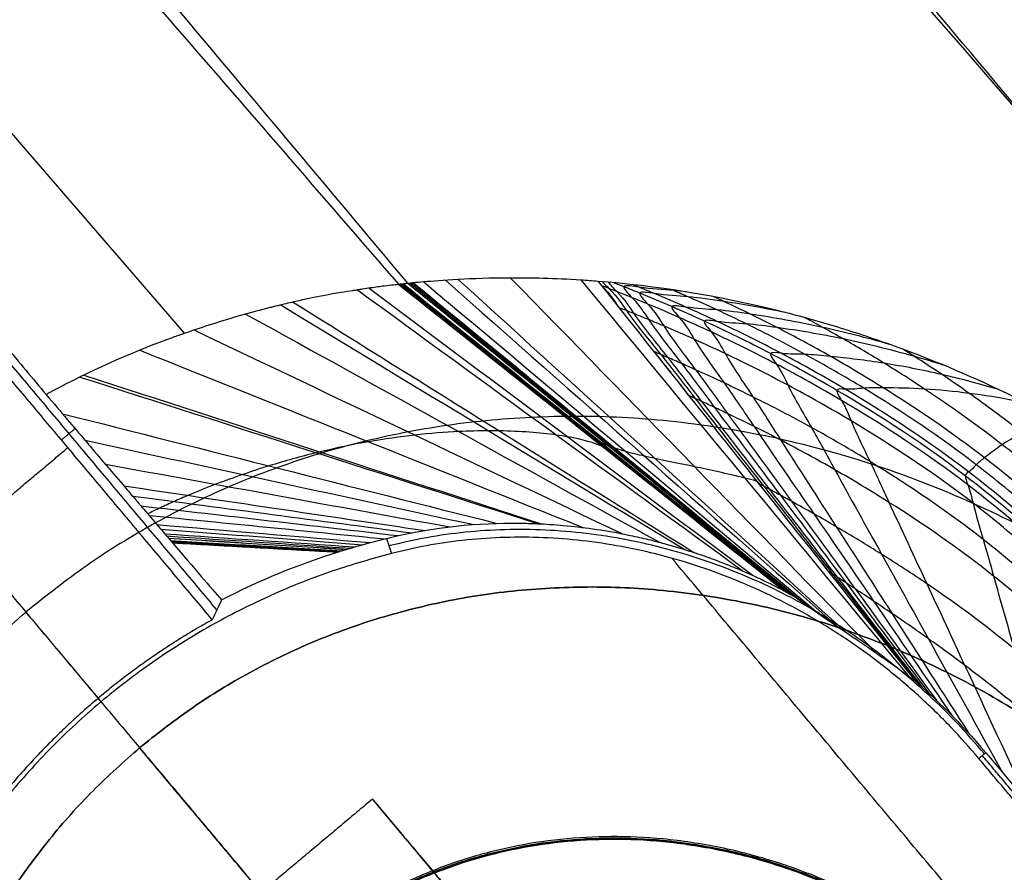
# Model space of a CAD drawing. Header units: millimetres. Extents: x -1267 to 1231, y -1283 to 1250.
# Tile 498 of 656: x 969.33 to 971.4, y -1060.17 to -1058.38. Entities that reach past the tile are written whole.
import ezdxf

# ---------------------------------------------------------------- set-up
doc = ezdxf.new("R2010")
doc.units = ezdxf.units.MM
doc.layers.add('Default', color=7, linetype='Continuous', true_color=0x000000)

msp = doc.modelspace()

# ---------------------------------------------------------------- linework, layer by layer
at = {"layer": 'Default'}
for points, degree in [([(1178.9433, -1069.9863, -788.9405), (912.6672, -752.6507, -788.9405), (646.3911, -435.3152, -788.9405)], 2), ([(1178.0393, -1069.0866, -789.3365), (912.5801, -752.7246, -789.3365), (647.1209, -436.3627, -789.3365)], 2), ([(1080.0541, -612.1967, -928.04), (792.0068, -853.8971, -928.04), (503.9594, -1095.5976, -928.04)], 2), ([(1079.2887, -612.8389, -927.6246), (792.0068, -853.8971, -927.6246), (504.7248, -1094.9553, -927.6246)], 2), ([(699.5146, -1247.8913, -882.3605), (947.7949, -1039.5593, -882.3605), (1196.0752, -831.2274, -882.3605)], 2), ([(700.297, -1247.0391, -881.973), (947.6985, -1039.4446, -881.973), (1195.1001, -831.8501, -881.973)], 2), ([(877.7654, -1281.7329, -810.2826), (1038.1081, -1147.1895, -810.2826), (1198.4507, -1012.646, -810.2826)], 2), ([(878.917, -1280.4723, -809.9337), (1037.9633, -1147.0166, -809.9337), (1197.0095, -1013.5609, -809.9337)], 2), ([(962.1155, -1037.6009, -762.0494), (971.9407, -1049.3102, -762.0494), (981.766, -1061.0195, -762.0494)], 2), ([(981.766, -1061.0195, -762.465), (971.9407, -1049.3102, -762.465), (962.1155, -1037.6009, -762.465)], 2), ([(981.766, -1061.0195, -762.2572), (971.9407, -1049.3102, -762.2572), (962.1155, -1037.6009, -762.2572)], 2), ([(971.5783, -1058.7371, -752.949), (963.1926, -1048.7433, -752.949), (954.8068, -1038.7496, -752.949)], 2), ([(970.15, -1058.9302, -753.114), (962.0208, -1049.2423, -753.114), (953.8917, -1039.5543, -753.114)], 2), ([(979.0868, -1062.1502, -758.9992), (969.6546, -1050.9093, -758.9992), (960.2223, -1039.6683, -758.9992)], 2), ([(960.1654, -1039.7161, -757.4386), (969.5976, -1050.9571, -757.4386), (979.0299, -1062.198, -757.4386)], 2), ([(978.9729, -1062.2458, -755.8781), (969.5407, -1051.0048, -755.8781), (960.1084, -1039.7639, -755.8781)], 2), ([(959.258, -1040.4775, -754.7192), (968.6902, -1051.7184, -754.7192), (978.1225, -1062.9594, -754.7192)], 2), ([(978.0635, -1063.0088, -758.9992), (968.6313, -1051.7679, -758.9992), (959.199, -1040.527, -758.9992)], 2), ([(959.1455, -1040.5719, -757.5318), (968.5777, -1051.8129, -757.5318), (978.01, -1063.0538, -757.5318)], 2), ([(959.0919, -1040.6169, -756.0644), (968.5242, -1051.8578, -756.0644), (977.9564, -1063.0987, -756.0644)], 2), ([(959.032, -1040.6671, -756.8893), (968.4643, -1051.9081, -756.8893), (977.8965, -1063.149, -756.8893)], 2), ([(977.9159, -1063.1327, -757.2872), (968.4836, -1051.8918, -757.2872), (959.0514, -1040.6509, -757.2872)], 2), ([(959.0126, -1040.6834, -756.4913), (968.4449, -1051.9243, -756.4913), (977.8771, -1063.1652, -756.4913)], 2), ([(958.8532, -1040.8172, -756.2778), (968.2855, -1052.0581, -756.2778), (977.7177, -1063.299, -756.2778)], 2), ([(963.1991, -1049.0713, -746.4666), (965.9922, -1052.2932, -748.6274), (968.7853, -1055.5152, -750.7882), (971.5783, -1058.7371, -752.949)], 3), ([(962.3464, -1049.9531, -746.5781), (966.2384, -1054.4427, -749.5891), (970.1304, -1058.9323, -752.6001)], 2), ([(969.6802, -1059.0351, -750.3581), (967.5882, -1056.615, -748.7606), (965.4963, -1054.195, -747.1632), (963.4043, -1051.775, -745.5657)], 3), ([(970.2763, -1066.3505, -749.8938), (967.6562, -1063.228, -747.9058), (965.0362, -1060.1055, -745.9177), (962.4161, -1056.9831, -743.9297)], 3), ([(969.8791, -1057.3315, -755.4529), (967.8886, -1059.0018, -755.4529), (965.898, -1060.6721, -755.4529)], 2), ([(965.9123, -1060.674, -756.0644), (967.9028, -1059.0037, -756.0644), (969.8934, -1057.3335, -756.0644)], 2), ([(977.7042, -1075.2027, -754.0334), (972.746, -1069.2938, -750.2712), (967.7878, -1063.3848, -746.509), (962.8296, -1057.4758, -742.7468)], 3), ([(965.8837, -1060.6702, -754.8415), (967.7677, -1059.0893, -754.8415), (969.6518, -1057.5084, -754.8415)], 2), ([(969.1332, -1058.8569, -749.4293), (969.1616, -1058.8909, -749.4498), (969.2183, -1058.9591, -749.4909), (969.3035, -1059.0614, -749.5525), (969.3603, -1059.1296, -749.5937), (969.3888, -1059.1637, -749.6142)], 3), ([(969.748, -1059.6164, -751.6058), (969.4401, -1059.2495, -751.6058), (969.1322, -1058.8825, -751.6058)], 2), ([(969.7383, -1059.6373, -754.2301), (969.4346, -1059.2754, -754.2301), (969.131, -1058.9135, -754.2301)], 2), ([(970.9407, -1059.5764, -751.5625), (970.5356, -1059.2544, -752.0813), (970.1304, -1058.9323, -752.6001)], 2), ([(970.1304, -1058.9323, -752.6001), (970.2997, -1059.0669, -752.3833), (970.469, -1059.2015, -752.1665), (970.6383, -1059.3361, -751.9497)], 3), ([(970.1328, -1058.9321, -752.6634), (970.4034, -1059.1476, -752.3051), (970.674, -1059.3631, -751.9467), (970.9446, -1059.5785, -751.5884)], 3), ([(970.1353, -1058.9318, -752.7273), (970.4063, -1059.1481, -752.3564), (970.6773, -1059.3643, -751.9856), (970.9483, -1059.5806, -751.6147)], 3), ([(970.1385, -1058.9314, -752.8127), (970.41, -1059.1487, -752.4253), (970.6815, -1059.3659, -752.0379), (970.9529, -1059.5832, -751.6505)], 3), ([(970.1401, -1058.9313, -752.856), (970.4118, -1059.149, -752.4603), (970.6835, -1059.3667, -752.0645), (970.9552, -1059.5844, -751.6688)], 3), ([(970.15, -1058.9302, -753.114), (970.5583, -1059.2607, -752.4484), (970.9666, -1059.5911, -751.7828)], 2), ([(970.15, -1058.9302, -753.114), (970.4222, -1059.1505, -752.6703), (970.6944, -1059.3708, -752.2266), (970.9666, -1059.5911, -751.7828)], 3), ([(970.1545, -1058.9298, -753.1991), (970.429, -1059.153, -752.7362), (970.7034, -1059.3762, -752.2734), (970.9779, -1059.5994, -751.8105)], 3), ([(970.1591, -1058.9293, -753.2573), (970.4348, -1059.1546, -752.7813), (970.7104, -1059.38, -752.3052), (970.986, -1059.6053, -751.8292)], 3), ([(970.1616, -1058.9291, -753.2835), (970.4377, -1059.1554, -752.8015), (970.7137, -1059.3817, -752.3195), (970.9898, -1059.608, -751.8375)], 3), ([(970.1833, -1058.9271, -753.4497), (970.4606, -1059.16, -752.9296), (970.7379, -1059.3929, -752.4094), (971.0152, -1059.6258, -751.8893)], 3), ([(970.2286, -1058.9236, -753.6707), (970.5034, -1059.1663, -753.0989), (970.7782, -1059.409, -752.5272), (971.053, -1059.6516, -751.9555)], 3), ([(970.2555, -1058.922, -753.7699), (970.5275, -1059.1693, -753.1747), (970.7995, -1059.4167, -752.5794), (971.0714, -1059.6641, -751.9841)], 3), ([(970.3657, -1058.9188, -754.0729), (970.6217, -1059.1814, -753.404), (970.8776, -1059.4439, -752.7351), (971.1336, -1059.7065, -752.0662)], 3), ([(970.5139, -1058.9233, -754.3557), (970.7431, -1059.2004, -753.6149), (970.9722, -1059.4775, -752.8742), (971.2014, -1059.7547, -752.1334)], 3), ([(970.5497, -1058.9258, -754.4119), (970.7719, -1059.2058, -753.6564), (970.994, -1059.4857, -752.9009), (971.2162, -1059.7657, -752.1454)], 3), ([(970.0438, -1058.9439, -751.7646), (970.3142, -1059.141, -751.5934), (970.5846, -1059.3382, -751.4222), (970.855, -1059.5353, -751.251)], 3), ([(970.0681, -1058.9402, -751.922), (970.3373, -1059.1416, -751.7177), (970.6064, -1059.343, -751.5134), (970.8756, -1059.5444, -751.3092)], 3), ([(969.9083, -1058.9694, -751.12), (970.1892, -1059.1449, -751.079), (970.4701, -1059.3203, -751.0381), (970.751, -1059.4958, -750.9971)], 3), ([(969.8084, -1058.9946, -750.7558), (970.0984, -1059.1545, -750.7823), (970.3885, -1059.3145, -750.8087), (970.6786, -1059.4744, -750.8352)], 3), ([(969.8821, -1058.9755, -751.0183), (970.1653, -1059.1469, -750.9967), (970.4486, -1059.3183, -750.9751), (970.7318, -1059.4897, -750.9536)], 3), ([(969.6999, -1059.0281, -750.415), (970.0002, -1059.1709, -750.4988), (970.3004, -1059.3138, -750.5826), (970.6007, -1059.4566, -750.6664)], 3), ([(969.5856, -1059.0706, -750.097), (969.8963, -1059.1949, -750.2279), (970.207, -1059.3191, -750.3588), (970.5178, -1059.4434, -750.4897)], 3), ([(968.9087, -1059.1, -754.2301), (969.2035, -1059.4512, -754.2301), (969.4982, -1059.8025, -754.2301)], 2), ([(969.4597, -1059.1271, -749.7805), (969.7809, -1059.2299, -749.9504), (970.1021, -1059.3326, -750.1203), (970.4233, -1059.4354, -750.2902)], 3), ([(969.4682, -1059.1229, -749.8009), (969.7887, -1059.2272, -749.9685), (970.1093, -1059.3315, -750.1362), (970.4298, -1059.4357, -750.3038)], 3), ([(970.4227, -1059.1509, -752.6695), (970.604, -1059.2976, -752.3739), (970.7853, -1059.4443, -752.0784), (970.9666, -1059.5911, -751.7828)], 3), ([(969.423, -1059.2041, -749.569), (969.7276, -1059.281, -749.7485), (970.0322, -1059.3579, -749.9279), (970.3369, -1059.4348, -750.1073)], 3), ([(969.4497, -1059.2354, -749.5335), (969.4355, -1059.2474, -751.8818), (969.4212, -1059.2593, -754.2301)], 2), ([(969.4704, -1059.2599, -749.5057), (969.743, -1059.319, -749.6719), (970.0156, -1059.3782, -749.8381), (970.2882, -1059.4373, -750.0043)], 3), ([(968.9901, -1059.6484, -754.2301), (969.2124, -1059.4619, -754.2301), (969.4346, -1059.2754, -754.2301)], 2), ([(969.5134, -1059.3102, -749.4467), (969.7549, -1059.3542, -749.597), (969.9963, -1059.3982, -749.7472), (970.2378, -1059.4421, -749.8974)], 3), ([(970.6015, -1059.3068, -751.9969), (970.7146, -1059.3967, -751.8521), (970.8276, -1059.4866, -751.7073), (970.9407, -1059.5764, -751.5625)], 3), ([(969.5523, -1059.3558, -749.3894), (969.7632, -1059.3871, -749.5215), (969.9742, -1059.4184, -749.6537), (970.1851, -1059.4497, -749.7858)], 3), ([(969.5705, -1059.3772, -749.3607), (969.7663, -1059.403, -749.4831), (969.962, -1059.4288, -749.6055), (970.1577, -1059.4546, -749.7279)], 3), ([(969.5881, -1059.3978, -749.3317), (969.7686, -1059.4187, -749.4439), (969.9491, -1059.4395, -749.5562), (970.1295, -1059.4604, -749.6685)], 3), ([(969.6052, -1059.4178, -749.302), (969.7703, -1059.4343, -749.4037), (969.9353, -1059.4507, -749.5055), (970.1004, -1059.4672, -749.6073)], 3), ([(969.6219, -1059.4373, -749.2713), (969.7712, -1059.4499, -749.3622), (969.9206, -1059.4625, -749.4531), (970.0699, -1059.4751, -749.544)], 3), ([(969.6301, -1059.4469, -749.2555), (969.7714, -1059.4578, -749.3408), (969.9127, -1059.4687, -749.4261), (970.054, -1059.4796, -749.5114)], 3), ([(969.6383, -1059.4564, -749.2393), (969.7714, -1059.4657, -749.3189), (969.9044, -1059.475, -749.3985), (970.0375, -1059.4843, -749.4781)], 3), ([(969.6424, -1059.4612, -749.2311), (969.7712, -1059.4697, -749.3078), (969.9001, -1059.4783, -749.3845), (970.029, -1059.4869, -749.4611)], 3), ([(969.6461, -1059.4656, -749.2234), (969.7711, -1059.4735, -749.2974), (969.896, -1059.4814, -749.3713), (970.021, -1059.4893, -749.4453)], 3), ([(969.6464, -1059.4659, -749.2227), (969.7711, -1059.4738, -749.2965), (969.8957, -1059.4816, -749.3702), (970.0203, -1059.4895, -749.444)], 3), ([(969.6505, -1059.4707, -749.2143), (969.7708, -1059.4779, -749.285), (969.891, -1059.485, -749.3558), (970.0113, -1059.4922, -749.4266)], 3), ([(970.1046, -1059.4662, -749.616), (970.1098, -1059.482, -752.8402), (970.115, -1059.4978, -756.0644)], 2), ([(969.6525, -1059.4731, -749.21), (969.7706, -1059.4799, -749.2793), (969.8886, -1059.4867, -749.3485), (970.0067, -1059.4936, -749.4178)], 3), ([(969.6536, -1059.4743, -749.2079), (969.7705, -1059.4809, -749.2763), (969.8874, -1059.4876, -749.3448), (970.0043, -1059.4943, -749.4133)], 3), ([(969.6546, -1059.4755, -749.2057), (969.8283, -1059.4852, -749.3073), (970.0019, -1059.495, -749.4088)], 2), ([(969.6546, -1059.4755, -749.2057), (969.7008, -1059.5296, -749.1258), (969.7352, -1059.5696, -749.0511), (969.7578, -1059.5957, -748.9814)], 3), ([(969.7578, -1059.5957, -748.9814), (969.8375, -1059.5542, -749.1156), (969.9189, -1059.5211, -749.2576), (970.0019, -1059.495, -749.4088)], 3), ([(972.373, -1061.496, -756.0644), (971.539, -1060.5021, -756.0644), (970.705, -1059.5081, -756.0644)], 2), ([(970.9407, -1059.5764, -751.5625), (970.9443, -1059.5784, -751.586), (970.9511, -1059.5821, -751.6337), (970.9597, -1059.587, -751.7071), (970.9645, -1059.5898, -751.7574), (970.9666, -1059.5911, -751.7828)], 3), ([(969.7578, -1059.5957, -748.9814), (969.7512, -1059.6094, -750.731), (969.7447, -1059.6233, -752.4806), (969.7383, -1059.6373, -754.2301)], 3), ([(969.3461, -1059.6213, -757.2872), (969.6408, -1059.9725, -756.8366), (969.9356, -1060.3237, -756.3861)], 2), ([(971.2162, -1059.7657, -752.1454), (971.2162, -1059.7657, -752.1454), (971.2162, -1059.7657, -752.1454), (971.2162, -1059.7657, -752.1454)], 3), ([(971.2162, -1059.7657, -752.1454), (971.2592, -1059.8034, -752.1737), (971.3104, -1059.8525, -752.1564), (971.3647, -1059.9168, -752.0936)], 3), ([(969.5044, -1059.8099, -756.0644), (969.5013, -1059.8062, -755.1472), (969.4982, -1059.8025, -754.2301)], 2), ([(970.1687, -1060.6016, -756.0313), (969.8771, -1060.254, -756.485), (969.5855, -1059.9065, -756.9387)], 2), ([(969.5855, -1059.9065, -757.3055), (969.5855, -1059.9065, -757.1221), (969.5855, -1059.9065, -756.9387)], 2), ([(969.8409, -1060.2109, -757.3055), (969.7132, -1060.0587, -757.3055), (969.5855, -1059.9065, -757.3055)], 2), ([(971.3503, -1059.9289, -756.0644), (971.3575, -1059.9229, -754.079), (971.3647, -1059.9168, -752.0936)], 2), ([(971.5317, -1060.1301, -754.0344), (971.4447, -1060.0264, -754.0344), (971.3577, -1059.9227, -754.0344)], 2), ([(971.3647, -1059.9168, -752.0936), (971.4167, -1059.9783, -752.0335), (971.4702, -1060.0417, -752.0058), (971.5323, -1060.1158, -752.0045)], 3), ([(971.5311, -1060.1445, -756.0644), (971.4407, -1060.0367, -756.0644), (971.3503, -1059.9289, -756.0644)], 2), ([(970.0751, -1060.0144, -757.3055), (969.8409, -1060.2109, -757.3055), (969.6067, -1060.4074, -757.3055)], 2), ([(970.7039, -1060.7638, -757.3055), (970.3895, -1060.3891, -757.3055), (970.0751, -1060.0144, -757.3055)], 2), ([(970.0751, -1060.0144, -757.3055), (970.3109, -1060.2954, -756.9387), (970.5467, -1060.5765, -756.5718)], 2)]:
    msp.add_open_spline(points, degree=degree, dxfattribs=at)
for points, knots in [([(1081.2612, -1198.6171, -761.8854), (1067.6111, -1182.3496, -778.9053), (1025.9085, -1132.6504, -825.7721), (929.9699, -1018.3152, -903.1801), (844.8464, -916.869, -928.04), (792.0068, -853.8971, -928.04)], [2.41548, 2.41548, 2.41548, 2.41548, 70.396144, 198.636056, 404.995527, 404.995527, 404.995527, 404.995527]), ([(1080.5002, -1197.7102, -762.3008), (1067.0323, -1181.6598, -779.0428), (1025.5347, -1132.2049, -825.6051), (929.8814, -1018.2098, -902.782), (844.8132, -916.8294, -927.6246), (792.0068, -853.8971, -927.6246)], [2.408267, 2.408267, 2.408267, 2.408267, 69.367076, 197.537893, 403.786179, 403.786179, 403.786179, 403.786179]), ([(970.1304, -1058.9323, -752.6001), (970.1254, -1058.9329, -752.4665), (970.1154, -1058.9339, -752.3246), (970.0917, -1058.9369, -752.0999), (970.0776, -1058.9388, -751.9847), (970.0569, -1058.9419, -751.8452), (970.0454, -1058.9436, -751.7743), (970.0394, -1058.9446, -751.7385), (970.0363, -1058.9451, -751.7205), (970.035, -1058.9453, -751.7128), (970.0341, -1058.9454, -751.7077), (970.0334, -1058.9455, -751.7037), (970.0201, -1058.9477, -751.6276), (970.0006, -1058.9505, -751.5234), (969.9573, -1058.9587, -751.3242), (969.9405, -1058.9621, -751.2507), (969.9109, -1058.9687, -751.1301), (969.8951, -1058.9723, -751.0673), (969.8744, -1058.9774, -750.9895), (969.8651, -1058.9797, -750.9552), (969.8588, -1058.9813, -750.9321), (969.8549, -1058.9822, -750.9182), (969.8102, -1058.9937, -750.7577), (969.7691, -1059.0058, -750.6249), (969.7124, -1059.0241, -750.4518), (969.6943, -1059.0302, -750.3985), (969.6686, -1059.0391, -750.325), (969.6562, -1059.0436, -750.2898), (969.6425, -1059.0486, -750.2515), (969.6368, -1059.0507, -750.2357), (969.633, -1059.0522, -750.2253), (969.6319, -1059.0526, -750.2223), (969.5451, -1059.0855, -749.9837), (969.463, -1059.1234, -749.7843), (969.3888, -1059.1637, -749.6142)], [0, 0, 0, 0, 0.319973, 0.319973, 0.47996, 0.559954, 0.59995, 0.619949, 0.629948, 0.634947, 0.634947, 0.639947, 0.639947, 0.95992, 0.95992, 1.119907, 1.119907, 1.1999, 1.239897, 1.259896, 1.259896, 1.279894, 1.279894, 1.599867, 1.599867, 1.759854, 1.759854, 1.839847, 1.879844, 1.899842, 1.899842, 1.919841, 1.919841, 2.559788, 2.559788, 2.559788, 2.559788]), ([(970.15, -1058.9302, -753.114), (970.1467, -1058.9306, -753.0285), (970.1418, -1058.9311, -752.8987), (970.1361, -1058.9317, -752.7487), (970.1328, -1058.9321, -752.6629), (970.1313, -1058.9322, -752.622), (970.1304, -1058.9323, -752.6001)], [-0.4206078, -0.4206078, -0.4206078, -0.4206078, -0.2103039, -0.105152, -0.052576, 0, 0, 0, 0]), ([(970.5497, -1058.9258, -754.4119), (970.5375, -1058.9249, -754.3934), (970.4684, -1058.92, -754.2848), (970.3594, -1058.9176, -754.0762), (970.2492, -1058.9217, -753.7728), (970.1889, -1058.9265, -753.5056), (970.1636, -1058.9288, -753.3121), (970.1541, -1058.9298, -753.1987), (970.1511, -1058.9301, -753.1437), (970.15, -1058.9302, -753.114)], [-1.133436, -1.133436, -1.133436, -1.133436, -1.077208, -0.807906, -0.538604, -0.269302, -0.134651, -0.067325, 0, 0, 0, 0]), ([(971.4254, -1059.1694, -755.181), (971.3428, -1059.129, -755.1404), (971.261, -1059.0943, -755.0942), (971.1405, -1059.0503, -755.0152), (971.1007, -1059.0369, -754.9873), (971.0417, -1059.0187, -754.9429), (971.0222, -1059.0129, -754.9277), (970.9834, -1059.002, -754.8963), (970.963, -1058.9965, -754.8793), (970.8008, -1058.955, -754.7389), (970.6665, -1058.9351, -754.5896), (970.5497, -1058.9258, -754.4119)], [0, 0, 0, 0, 0.252939, 0.252939, 0.379408, 0.379408, 0.442643, 0.442643, 0.505878, 0.505878, 1.011756, 1.011756, 1.011756, 1.011756]), ([(970.5588, -1058.9266, -754.4257), (970.5625, -1058.931, -754.4143), (970.5888, -1058.9557, -754.36), (970.6156, -1059.0001, -754.2259), (970.6833, -1059.0806, -754.0172), (970.7767, -1059.2023, -753.6855), (970.8986, -1059.3569, -753.2701), (971.0547, -1059.5566, -752.7306), (971.1631, -1059.6951, -752.3571), (971.2233, -1059.7719, -752.1496)], [0.3096392, 0.3096392, 0.3096392, 0.3096392, 0.3181211, 0.3493182, 0.4117124, 0.4741065, 0.5988948, 0.7236831, 0.8795277, 0.8795277, 0.8795277, 0.8795277]), ([(970.5715, -1058.9277, -754.4445), (970.5737, -1058.9325, -754.4287), (970.6036, -1058.9603, -754.3688), (970.631, -1059.0063, -754.2301), (970.6978, -1059.0868, -754.0213), (970.7899, -1059.2085, -753.6896), (970.9101, -1059.363, -753.2741), (971.064, -1059.5628, -752.7344), (971.1709, -1059.7013, -752.3606), (971.2304, -1059.7783, -752.153)], [0.3059573, 0.3059573, 0.3059573, 0.3059573, 0.3181211, 0.3493182, 0.4117124, 0.4741065, 0.5988948, 0.7236831, 0.8796869, 0.8796869, 0.8796869, 0.8796869]), ([(971.4725, -1059.459, -754.285), (971.4236, -1059.4163, -754.3163), (971.2917, -1059.3055, -754.3949), (971.0988, -1059.1795, -754.4583), (970.9122, -1059.0762, -754.4859), (970.7959, -1059.0194, -754.4884), (970.7045, -1058.9785, -754.4816), (970.6483, -1058.9549, -754.4737), (970.6078, -1058.9386, -754.4659), (970.5896, -1058.9314, -754.4619), (970.5824, -1058.9287, -754.4603)], [-0.0008389, -0.0008389, -0.0008389, -0.0008389, 0.1735459, 0.4609956, 0.6047204, 0.7484452, 0.8203077, 0.8921701, 0.9281013, 0.9517781, 0.9517781, 0.9517781, 0.9517781]), ([(971.4705, -1059.4429, -754.3364), (971.4244, -1059.4029, -754.3654), (971.2983, -1059.2974, -754.4395), (971.1145, -1059.1765, -754.5012), (970.9347, -1059.0757, -754.5304), (970.8224, -1059.0199, -754.5352), (970.7337, -1058.9795, -754.5309), (970.679, -1058.956, -754.5249), (970.642, -1058.9407, -754.519), (970.6266, -1058.9346, -754.5163), (970.622, -1058.9327, -754.5154)], [0.0037046, 0.0037046, 0.0037046, 0.0037046, 0.1735459, 0.4609956, 0.6047204, 0.7484452, 0.8203077, 0.8921701, 0.9281013, 0.9436068, 0.9436068, 0.9436068, 0.9436068]), ([(970.557, -1058.935, -754.3871), (970.557, -1058.9351, -754.387), (970.5753, -1058.9533, -754.3446), (970.5837, -1058.967, -754.3032), (970.5939, -1058.9815, -754.2617), (970.5939, -1058.9816, -754.2614)], [0.31805606, 0.31805606, 0.31805606, 0.31805606, 0.31812113, 0.34931821, 0.34952378, 0.34952378, 0.34952378, 0.34952378]), ([(971.4755, -1059.4766, -754.2309), (971.4274, -1059.4344, -754.2613), (971.2977, -1059.3251, -754.3375), (971.1079, -1059.2006, -754.3986), (970.9245, -1059.0984, -754.4247), (970.8102, -1059.0421, -754.4266), (970.7202, -1059.0015, -754.4195), (970.6649, -1058.9779, -754.4115), (970.6213, -1058.9601, -754.403), (970.5944, -1058.9495, -754.3967), (970.573, -1058.9412, -754.3912), (970.5624, -1058.9371, -754.3883), (970.5571, -1058.9351, -754.3868), (970.5571, -1058.9351, -754.3868)], [-0.001028, -0.001028, -0.001028, -0.001028, 0.173546, 0.460996, 0.60472, 0.748445, 0.820308, 0.89217, 0.928101, 0.964032, 0.981998, 0.999964, 1.000002, 1.000002, 1.000002, 1.000002]), ([(970.7354, -1058.9482, -754.6557), (970.7262, -1058.947, -754.6439), (970.6923, -1058.9433, -754.5988), (970.6532, -1058.942, -754.5344), (970.5908, -1058.9306, -754.4676), (970.6347, -1058.9717, -754.3806), (970.6621, -1059.0191, -754.2377), (970.727, -1059.0995, -754.0288), (970.8165, -1059.2212, -753.6972), (970.9333, -1059.3756, -753.2818), (971.0832, -1059.5758, -752.741), (971.1873, -1059.7147, -752.3662), (971.2454, -1059.792, -752.1574)], [0.2445014, 0.2445014, 0.2445014, 0.2445014, 0.255727, 0.2869241, 0.3025226, 0.3181211, 0.3493182, 0.4117124, 0.4741065, 0.5988948, 0.7236831, 0.8805666, 0.8805666, 0.8805666, 0.8805666]), ([(970.9435, -1058.9915, -754.8624), (970.8991, -1058.9822, -754.8163), (970.8293, -1058.97, -754.7379), (970.7362, -1058.9569, -754.6237), (970.6851, -1058.9553, -754.5389), (970.6244, -1058.944, -754.4743), (970.667, -1058.985, -754.3868), (970.6935, -1059.0323, -754.2444), (970.7565, -1059.1127, -754.0354), (970.8433, -1059.2341, -753.704), (970.9565, -1059.3884, -753.2888), (971.1025, -1059.5891, -752.7462), (971.2041, -1059.7286, -752.3694), (971.261, -1059.8066, -752.1586)], [0.1749314, 0.1749314, 0.1749314, 0.1749314, 0.2245299, 0.255727, 0.2869241, 0.3025226, 0.3181211, 0.3493182, 0.4117124, 0.4741065, 0.5988948, 0.7236831, 0.8821967, 0.8821967, 0.8821967, 0.8821967]), ([(971.4647, -1059.409, -754.4403), (971.4256, -1059.3756, -754.4639), (971.3128, -1059.2824, -754.5277), (971.1497, -1059.1732, -754.585), (970.9853, -1059.0782, -754.6168), (970.882, -1059.0248, -754.6257), (970.7999, -1058.9857, -754.6261), (970.749, -1058.9627, -754.6237), (970.7172, -1058.9489, -754.6208), (970.7057, -1058.944, -754.6196), (970.7042, -1058.9434, -754.6194)], [0.0175854, 0.0175854, 0.0175854, 0.0175854, 0.1735459, 0.4609956, 0.6047204, 0.7484452, 0.8203077, 0.8921701, 0.9281013, 0.9333458, 0.9333458, 0.9333458, 0.9333458]), ([(971.4592, -1059.3753, -754.544), (971.4274, -1059.3486, -754.5624), (971.3286, -1059.2679, -754.6164), (971.1865, -1059.171, -754.6684), (971.0385, -1059.0827, -754.7018), (970.9449, -1059.0322, -754.7139), (970.8702, -1058.9947, -754.7183), (970.8256, -1058.9734, -754.7188), (970.7997, -1058.9615, -754.7183), (970.7924, -1058.9581, -754.718)], [0.0344165, 0.0344165, 0.0344165, 0.0344165, 0.1735459, 0.4609956, 0.6047204, 0.7484452, 0.8203077, 0.8921701, 0.9205399, 0.9205399, 0.9205399, 0.9205399]), ([(971.4815, -1059.5114, -754.1228), (971.4349, -1059.4705, -754.1513), (971.3095, -1059.3643, -754.2227), (971.1263, -1059.243, -754.2792), (970.9491, -1059.1429, -754.3023), (970.8386, -1059.0875, -754.303), (970.7517, -1059.0474, -754.2953), (970.6981, -1059.024, -754.287), (970.656, -1059.0063, -754.2784), (970.6298, -1058.9956, -754.2721), (970.6092, -1058.9874, -754.2667), (970.5988, -1058.9833, -754.2637), (970.5937, -1058.9813, -754.2623), (970.5937, -1058.9813, -754.2623)], [-0.001136, -0.001136, -0.001136, -0.001136, 0.173546, 0.460996, 0.60472, 0.748445, 0.820308, 0.89217, 0.928101, 0.964032, 0.981998, 0.999964, 1.000006, 1.000006, 1.000006, 1.000006]), ([(971.1622, -1059.0584, -755.0294), (971.1142, -1059.0445, -754.9856), (971.0125, -1059.0186, -754.8867), (970.894, -1058.9979, -754.7489), (970.7975, -1058.9845, -754.6266), (970.7497, -1058.9834, -754.5451), (970.6926, -1058.9725, -754.4843), (970.7326, -1059.0132, -754.3961), (970.7573, -1059.0604, -754.2546), (970.8163, -1059.1403, -754.0457), (970.8975, -1059.2612, -753.7152), (971.0035, -1059.4147, -753.3009), (971.142, -1059.6172, -752.7519), (971.239, -1059.7588, -752.3685), (971.2941, -1059.8393, -752.1506)], [0.1084448, 0.1084448, 0.1084448, 0.1084448, 0.1621357, 0.2245299, 0.255727, 0.2869241, 0.3025226, 0.3181211, 0.3493182, 0.4117124, 0.4741065, 0.5988948, 0.7236831, 0.8878565, 0.8878565, 0.8878565, 0.8878565]), ([(971.2755, -1059.1018, -755.1004), (971.2551, -1059.0954, -755.0814), (971.1832, -1059.0741, -755.0126), (971.0633, -1059.0446, -754.8872), (970.9483, -1059.0257, -754.7445), (970.8592, -1059.014, -754.6262), (970.8151, -1059.0135, -754.5474), (970.7619, -1059.0033, -754.4899), (970.7991, -1059.0435, -754.4013), (970.8221, -1059.0904, -754.2607), (970.8769, -1059.1697, -754.0523), (970.9523, -1059.2897, -753.7232), (971.0508, -1059.442, -753.3103), (971.1823, -1059.6473, -752.7515), (971.2752, -1059.7922, -752.3575), (971.3293, -1059.8764, -752.1285)], [0.0753779, 0.0753779, 0.0753779, 0.0753779, 0.0997416, 0.1621357, 0.2245299, 0.255727, 0.2869241, 0.3025226, 0.3181211, 0.3493182, 0.4117124, 0.4741065, 0.5988948, 0.7236831, 0.8968671, 0.8968671, 0.8968671, 0.8968671]), ([(971.4482, -1059.3081, -754.7512), (971.4322, -1059.295, -754.7598), (971.3637, -1059.2403, -754.7947), (971.2646, -1059.1699, -754.834), (971.1518, -1059.0976, -754.867), (971.0799, -1059.055, -754.8827), (971.024, -1059.0236, -754.892), (970.9969, -1059.009, -754.8955), (970.9844, -1059.0023, -754.897)], [0.0846187, 0.0846187, 0.0846187, 0.0846187, 0.1735459, 0.4609956, 0.6047204, 0.7484452, 0.8203077, 0.8820504, 0.8820504, 0.8820504, 0.8820504]), ([(970.6662, -1059.0727, -754.0156), (970.6665, -1059.073, -754.0148), (970.6923, -1059.1046, -753.9308), (970.7169, -1059.1362, -753.8447), (970.7416, -1059.1676, -753.7595), (970.7422, -1059.1684, -753.7572)], [0.41109519, 0.41109519, 0.41109519, 0.41109519, 0.41171236, 0.47410652, 0.47583165, 0.47583165, 0.47583165, 0.47583165]), ([(971.4933, -1059.5811, -753.9066), (971.4499, -1059.5426, -753.9314), (971.3331, -1059.4427, -753.9931), (971.1629, -1059.3277, -754.0403), (970.9983, -1059.2319, -754.0575), (970.8955, -1059.1783, -754.0557), (970.8145, -1059.1391, -754.0468), (970.7646, -1059.1161, -754.0381), (970.7252, -1059.0986, -754.0293), (970.7007, -1059.0879, -754.023), (970.6815, -1059.0798, -754.0176), (970.6717, -1059.0755, -754.0146), (970.667, -1059.0736, -754.0132), (970.667, -1059.0736, -754.0132)], [-0.001432, -0.001432, -0.001432, -0.001432, 0.173546, 0.460996, 0.60472, 0.748445, 0.820308, 0.89217, 0.928101, 0.964032, 0.981998, 0.999964, 1.000002, 1.000002, 1.000002, 1.000002]), ([(971.3923, -1059.1535, -755.1644), (971.3512, -1059.141, -755.119), (971.2689, -1059.1197, -755.0219), (971.1499, -1059.0964, -754.8675), (971.0564, -1059.0852, -754.7284), (970.9833, -1059.0782, -754.6155), (970.947, -1059.0799, -754.5404), (970.9028, -1059.0719, -754.4874), (970.934, -1059.1107, -754.3989), (970.9535, -1059.1567, -754.2606), (970.9996, -1059.2339, -754.0544), (971.0631, -1059.3511, -753.7293), (971.1461, -1059.4997, -753.3213), (971.2632, -1059.7117, -752.7373), (971.3479, -1059.8646, -752.3162), (971.3999, -1059.9584, -752.0581)], [0.0417986, 0.0417986, 0.0417986, 0.0417986, 0.0997416, 0.1621357, 0.2245299, 0.255727, 0.2869241, 0.3025226, 0.3181211, 0.3493182, 0.4117124, 0.4741065, 0.5988948, 0.7236831, 0.92124, 0.92124, 0.92124, 0.92124]), ([(971.4361, -1059.2402, -754.9588), (971.4013, -1059.213, -754.9753), (971.3472, -1059.1731, -754.9981), (971.273, -1059.1216, -755.0248), (971.2267, -1059.0912, -755.0392), (971.1996, -1059.074, -755.0468), (971.1918, -1059.0691, -755.0489)], [0.1876451, 0.1876451, 0.1876451, 0.1876451, 0.4609956, 0.6047204, 0.7484452, 0.8051543, 0.8051543, 0.8051543, 0.8051543]), ([(971.4264, -1059.1771, -755.1563), (971.393, -1059.1704, -755.1062), (971.3277, -1059.1602, -755.0023), (971.2348, -1059.151, -754.8421), (971.1631, -1059.1496, -754.703), (971.1068, -1059.1495, -754.5917), (971.0788, -1059.1544, -754.5182), (971.0444, -1059.1499, -754.467), (971.0693, -1059.1865, -754.3799), (971.0853, -1059.2314, -754.2442), (971.1225, -1059.3055, -754.0417), (971.174, -1059.4186, -753.7226), (971.2411, -1059.5618, -753.322), (971.3392, -1059.7733, -752.7285), (971.4111, -1059.928, -752.2948), (971.4565, -1060.0256, -752.0212)], [0.0398594, 0.0398594, 0.0398594, 0.0398594, 0.0997416, 0.1621357, 0.2245299, 0.255727, 0.2869241, 0.3025226, 0.3181211, 0.3493182, 0.4117124, 0.4741065, 0.5988948, 0.7236831, 0.9369613, 0.9369613, 0.9369613, 0.9369613]), ([(969.3888, -1059.1637, -749.6142), (969.4209, -1059.2015, -749.5719), (969.4616, -1059.2494, -749.5179), (969.491, -1059.2839, -749.4778), (969.5081, -1059.3039, -749.4542), (969.5146, -1059.3116, -749.4451), (969.5349, -1059.3354, -749.4159), (969.5541, -1059.358, -749.3871), (969.5746, -1059.382, -749.3543), (969.5843, -1059.3934, -749.3381), (969.5884, -1059.3982, -749.3312), (969.5911, -1059.4013, -749.3266), (969.5931, -1059.4036, -749.3232), (969.6153, -1059.4296, -749.2849), (969.6356, -1059.4533, -749.2461), (969.6546, -1059.4755, -749.2057)], [0, 0, 0, 0, 0.0593172, 0.0889758, 0.0889758, 0.1186343, 0.1186343, 0.1779515, 0.2076101, 0.2224394, 0.229854, 0.229854, 0.2372687, 0.2372687, 0.4745373, 0.4745373, 0.4745373, 0.4745373]), ([(971.5043, -1059.6501, -753.6909), (971.4643, -1059.6143, -753.7118), (971.3565, -1059.5209, -753.7636), (971.1996, -1059.4124, -753.8015), (971.0475, -1059.3209, -753.8127), (970.9524, -1059.2691, -753.8085), (970.8774, -1059.2309, -753.7983), (970.831, -1059.2082, -753.7892), (970.7945, -1059.1909, -753.7802), (970.7716, -1059.1802, -753.7738), (970.7538, -1059.1721, -753.7685), (970.7446, -1059.1678, -753.7654), (970.7402, -1059.1659, -753.7641), (970.7402, -1059.1659, -753.764)], [-0.000509, -0.000509, -0.000509, -0.000509, 0.173546, 0.460996, 0.60472, 0.748445, 0.820308, 0.89217, 0.928101, 0.964032, 0.981998, 0.999964, 1.000002, 1.000002, 1.000002, 1.000002]), ([(970.5603, -1059.2741, -752.0496), (970.5422, -1059.2654, -751.898), (970.5103, -1059.2565, -751.7132), (970.4361, -1059.2447, -751.3815), (970.3792, -1059.2404, -751.1755), (970.3068, -1059.2399, -750.945), (970.2492, -1059.2414, -750.7724), (970.1656, -1059.2481, -750.5436), (970.0679, -1059.2619, -750.2989), (969.997, -1059.2765, -750.1338), (969.9271, -1059.2935, -749.9758), (969.8735, -1059.3082, -749.8583), (969.8025, -1059.3315, -749.708), (969.7459, -1059.352, -749.5913), (969.6976, -1059.3715, -749.4938), (969.6581, -1059.3886, -749.4155), (969.6297, -1059.4016, -749.3597), (969.6111, -1059.4104, -749.3234), (969.6025, -1059.4146, -749.3068)], [0, 0, 0, 0, 0.1324023, 0.1647895, 0.3059218, 0.329579, 0.3926816, 0.4794414, 0.5662012, 0.6529609, 0.6591581, 0.7397207, 0.7831006, 0.8264805, 0.8698603, 0.8915503, 0.9132402, 0.9314372, 0.9314372, 0.9314372, 0.9314372]), ([(970.5744, -1059.2737, -752.422), (970.568, -1059.2703, -752.3658), (970.5604, -1059.2664, -752.2991), (970.5507, -1059.2616, -752.2136), (970.5458, -1059.2592, -752.1709), (970.5404, -1059.2567, -752.1234), (970.5372, -1059.2551, -752.0959), (970.5356, -1059.2544, -752.0813)], [0, 0, 0, 0, 0.5, 0.5839771, 0.75, 0.875, 1, 1, 1, 1]), ([(971.4374, -1059.2466, -754.9394), (971.4242, -1059.2539, -754.8849), (971.3977, -1059.2697, -754.7703), (971.368, -1059.2921, -754.6256), (971.3443, -1059.3108, -754.5067), (971.3329, -1059.3252, -754.4301), (971.3185, -1059.3318, -754.3745), (971.331, -1059.3619, -754.294), (971.3403, -1059.4037, -754.1647), (971.3601, -1059.4691, -753.974), (971.3882, -1059.5706, -753.6722), (971.4246, -1059.6986, -753.2939), (971.4776, -1059.8865, -752.7371), (971.5162, -1060.0235, -752.3314), (971.5405, -1060.1094, -752.077)], [0.1055595, 0.1055595, 0.1055595, 0.1055595, 0.1621357, 0.2245299, 0.255727, 0.2869241, 0.3025226, 0.3181211, 0.3493182, 0.4117124, 0.4741065, 0.5988948, 0.7236831, 0.9336477, 0.9336477, 0.9336477, 0.9336477]), ([(970.883, -1059.3457, -753.2787), (970.8745, -1059.3436, -753.267), (970.8265, -1059.3316, -753.1983), (970.749, -1059.3147, -753.0644), (970.6847, -1059.3017, -752.9117), (970.6388, -1059.2917, -752.7737), (970.6098, -1059.2847, -752.667), (970.5911, -1059.2788, -752.5744), (970.5817, -1059.2753, -752.5183), (970.5759, -1059.273, -752.4807), (970.5718, -1059.271, -752.4497), (970.5696, -1059.2698, -752.43)], [0.0000012, 0.0000012, 0.0000012, 0.0000012, 0.0496084, 0.2872063, 0.5248042, 0.5997449, 0.7624021, 0.8812011, 0.8996173, 0.9406005, 1, 1, 1, 1]), ([(970.881, -1059.3433, -753.2852), (970.883, -1059.3457, -753.2787), (970.9339, -1059.4098, -753.1062), (970.9891, -1059.4795, -752.9179), (971.0425, -1059.5468, -752.7361), (971.0472, -1059.5526, -752.7203)], [0.5940604, 0.5940604, 0.5940604, 0.5940604, 0.5988948, 0.7236831, 0.7355471, 0.7355471, 0.7355471, 0.7355471]), ([(971.5266, -1059.7882, -753.2592), (971.4934, -1059.7577, -753.2722), (971.4032, -1059.6773, -753.3045), (971.2729, -1059.5817, -753.3238), (971.1459, -1059.4988, -753.3232), (971.0663, -1059.4508, -753.314), (971.0031, -1059.4144, -753.3014), (970.9639, -1059.3924, -753.2913), (970.933, -1059.3755, -753.282), (970.9134, -1059.3648, -753.2755), (970.8984, -1059.3569, -753.2703), (970.8903, -1059.3523, -753.2671), (970.8867, -1059.3505, -753.2658), (970.8867, -1059.3505, -753.2658)], [0.0013735, 0.0013735, 0.0013735, 0.0013735, 0.1735459, 0.4609956, 0.6047204, 0.7484452, 0.8203077, 0.8921701, 0.9281013, 0.9640325, 0.9819981, 0.9999637, 1.0000012, 1.0000012, 1.0000012, 1.0000012]), ([(970.1046, -1059.4662, -749.616), (970.2087, -1059.4407, -749.8348), (970.2979, -1059.4335, -750.0249), (970.3862, -1059.4343, -750.2117), (970.3875, -1059.4344, -750.2145), (970.3915, -1059.4344, -750.223), (970.3977, -1059.4345, -750.236), (970.4124, -1059.4349, -750.267), (970.4256, -1059.4355, -750.2949), (970.4528, -1059.437, -750.3524), (970.472, -1059.4384, -750.3929), (970.5323, -1059.4446, -750.5204), (970.576, -1059.4511, -750.6133), (970.6279, -1059.4622, -750.7248), (970.6352, -1059.4638, -750.7405), (970.6476, -1059.4667, -750.7675), (970.6537, -1059.4681, -750.7807), (970.6713, -1059.4725, -750.8192), (970.6824, -1059.4754, -750.8435), (970.7137, -1059.484, -750.9126), (970.7319, -1059.4896, -750.9536), (970.7799, -1059.5053, -751.063), (970.8029, -1059.5142, -751.1177), (970.8189, -1059.5205, -751.1574), (970.8205, -1059.5211, -751.1613), (970.8225, -1059.5219, -751.1663), (970.8255, -1059.5231, -751.1739), (970.8324, -1059.5259, -751.1913), (970.8456, -1059.5313, -751.2255), (970.8561, -1059.5358, -751.2537), (970.8758, -1059.5444, -751.3087), (970.8874, -1059.5497, -751.3437), (970.9177, -1059.5642, -751.4441), (970.9319, -1059.5717, -751.5053), (970.9407, -1059.5764, -751.5625)], [0, 0, 0, 0, 0.439651, 0.439651, 0.453391, 0.453391, 0.46713, 0.494608, 0.549564, 0.549564, 0.659477, 0.659477, 0.879303, 0.879303, 0.906781, 0.906781, 0.934259, 0.934259, 0.989216, 0.989216, 1.099129, 1.099129, 1.318954, 1.318954, 1.325824, 1.325824, 1.332694, 1.346433, 1.373911, 1.428867, 1.428867, 1.53878, 1.53878, 1.758606, 1.758606, 1.758606, 1.758606]), ([(970.0019, -1059.495, -749.4088), (970.0034, -1059.4945, -749.4115), (970.0069, -1059.4935, -749.4181), (970.0127, -1059.4917, -749.4293), (970.0159, -1059.4908, -749.4354), (970.026, -1059.4877, -749.4552), (970.0339, -1059.4854, -749.4708), (970.06, -1059.4778, -749.5233), (970.0809, -1059.472, -749.5664), (970.1046, -1059.4662, -749.616)], [-0.1939691, -0.1939691, -0.1939691, -0.1939691, -0.169723, -0.169723, -0.1454768, -0.1454768, -0.0969846, -0.0969846, 0, 0, 0, 0]), ([(971.5502, -1059.9275, -752.8268), (971.5233, -1059.9018, -752.8323), (971.4504, -1059.834, -752.8453), (971.3461, -1059.7511, -752.8462), (971.2443, -1059.6768, -752.8336), (971.1801, -1059.6324, -752.8195), (971.1288, -1059.5979, -752.8045), (971.0968, -1059.5767, -752.7935), (971.0715, -1059.5601, -752.7839), (971.0553, -1059.5493, -752.7772), (971.043, -1059.5416, -752.772), (971.0361, -1059.5368, -752.7688), (971.0332, -1059.5351, -752.7676), (971.0332, -1059.5351, -752.7676)], [0.0014258, 0.0014258, 0.0014258, 0.0014258, 0.1735459, 0.4609956, 0.6047204, 0.7484452, 0.8203077, 0.8921701, 0.9281013, 0.9640325, 0.9819981, 0.9999637, 1.0000002, 1.0000002, 1.0000002, 1.0000002]), ([(970.9666, -1059.5911, -751.7828), (970.998, -1059.6145, -751.8626), (971.0357, -1059.6399, -751.9319), (971.1196, -1059.6967, -752.0547), (971.166, -1059.7282, -752.1063), (971.2162, -1059.7657, -752.1454)], [-0.3945142, -0.3945142, -0.3945142, -0.3945142, -0.1972571, -0.1972571, 0, 0, 0, 0])]:
    msp.add_open_spline(points, degree=3, knots=knots, dxfattribs=at)
for points, weights, degree, knots in [([(962.8683, -1066.6857, -752.9946), (964.079, -1067.8237, -749.743), (966.6499, -1067.1204, -747.548), (969.1571, -1065.0166, -747.548), (971.6643, -1062.9128, -747.548), (972.8033, -1060.5031, -749.743), (971.8928, -1059.1132, -752.9946)], [1.13789965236, 0.941206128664, 0.954928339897, 1.17906628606, 0.954928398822, 0.941206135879, 1.13789949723], 3, [0.606869, 0.606869, 0.606869, 0.606869, 9.912577, 9.912577, 9.912577, 19.218282, 19.218282, 19.218282, 19.218282]), ([(970.115, -1059.4978, -756.0644), (968.8073, -1059.8325, -756.0644), (968.9537, -1061.2396, -756.0644), (969.1001, -1062.6467, -756.0644), (970.474, -1062.9479, -756.0644)], [1, 0.782926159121, 1, 0.782926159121, 1], 2, [0, 0, 0, 2.018541, 2.018541, 4.037082, 4.037082, 4.037082]), ([(971.7863, -1062.5294, -756.9387), (972.9785, -1061.529, -756.9387), (971.8781, -1060.2175, -756.9387), (970.7777, -1058.9061, -756.9387), (969.5855, -1059.9065, -756.9387)], [1, 0.707106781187, 1, 0.707106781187, 1], 2, [0, 0, 0, 2.199115, 2.199115, 4.39823, 4.39823, 4.39823]), ([(971.7863, -1062.5294, -757.3055), (972.9785, -1061.529, -757.3055), (971.8781, -1060.2175, -757.3055), (970.7777, -1058.9061, -757.3055), (969.5855, -1059.9065, -757.3055)], [1, 0.707106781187, 1, 0.707106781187, 1], 2, [0, 0, 0, 2.199115, 2.199115, 4.39823, 4.39823, 4.39823]), ([(969.5855, -1059.9065, -757.1221), (970.7777, -1058.9061, -757.1221), (971.8781, -1060.2175, -757.1221), (972.9785, -1061.529, -757.1221), (971.7863, -1062.5294, -757.1221)], [1, 0.707106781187, 1, 0.707106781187, 1], 2, [1.570796, 1.570796, 1.570796, 3.141593, 3.141593, 4.712389, 4.712389, 4.712389]), ([(972.0256, -1062.8146, -757.2872), (970.5741, -1064.0325, -757.2872), (969.2344, -1062.4359, -757.2872), (967.8946, -1060.8392, -757.2872), (969.3461, -1059.6213, -757.2872)], [1, 0.707106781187, 1, 0.707106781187, 1], 2, [0, 0, 0, 2.677388, 2.677388, 5.354776, 5.354776, 5.354776]), ([(969.5855, -1059.9065, -756.9387), (968.3932, -1060.9069, -756.9387), (969.4937, -1062.2183, -756.9387), (970.5941, -1063.5298, -756.9387), (971.7863, -1062.5294, -756.9387)], [1, 0.707106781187, 1, 0.707106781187, 1], 2, [0, 0, 0, 2.199115, 2.199115, 4.39823, 4.39823, 4.39823]), ([(969.5855, -1059.9065, -757.3055), (968.3932, -1060.9069, -757.3055), (969.4937, -1062.2183, -757.3055), (970.5941, -1063.5298, -757.3055), (971.7863, -1062.5294, -757.3055)], [1, 0.707106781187, 1, 0.707106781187, 1], 2, [0, 0, 0, 2.199115, 2.199115, 4.39823, 4.39823, 4.39823]), ([(971.7863, -1062.5294, -757.1221), (970.5941, -1063.5298, -757.1221), (969.4937, -1062.2183, -757.1221), (968.3932, -1060.9069, -757.1221), (969.5855, -1059.9065, -757.1221)], [1, 0.707106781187, 1, 0.707106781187, 1], 2, [1.570796, 1.570796, 1.570796, 3.141593, 3.141593, 4.712389, 4.712389, 4.712389]), ([(969.9374, -1060.3259, -756.2252), (970.7483, -1059.6454, -756.2252), (971.4969, -1060.5375, -756.2252), (972.2454, -1061.4295, -756.2252), (971.4344, -1062.11, -756.2252)], [1, 0.707106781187, 1, 0.707106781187, 1], 2, [1.570796, 1.570796, 1.570796, 3.141593, 3.141593, 4.712389, 4.712389, 4.712389]), ([(971.4326, -1062.1078, -756.0644), (972.2416, -1061.429, -756.0644), (971.4949, -1060.5391, -756.0644), (970.7482, -1059.6492, -756.0644), (969.9392, -1060.328, -756.0644)], [1, 0.707106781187, 1, 0.707106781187, 1], 2, [-2.984513, -2.984513, -2.984513, -1.492257, -1.492257, 0, 0, 0]), ([(969.9392, -1060.328, -755.6975), (970.7482, -1059.6492, -755.6975), (971.4949, -1060.5391, -755.6975), (972.2416, -1061.429, -755.6975), (971.4326, -1062.1078, -755.6975)], [1, 0.707106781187, 1, 0.707106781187, 1], 2, [-2.984513, -2.984513, -2.984513, -1.492257, -1.492257, 0, 0, 0]), ([(969.9392, -1060.328, -755.8809), (970.7482, -1059.6492, -755.8809), (971.4949, -1060.5391, -755.8809), (972.2416, -1061.429, -755.8809), (971.4326, -1062.1078, -755.8809)], [1, 0.707106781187, 1, 0.707106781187, 1], 2, [1.570796, 1.570796, 1.570796, 3.141593, 3.141593, 4.712389, 4.712389, 4.712389]), ([(969.9392, -1060.328, -756.0644), (970.7482, -1059.6492, -756.0644), (971.4949, -1060.5391, -756.0644), (972.2416, -1061.429, -756.0644), (971.4326, -1062.1078, -756.0644)], [1, 0.707106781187, 1, 0.707106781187, 1], 2, [-2.984513, -2.984513, -2.984513, -1.492257, -1.492257, 0, 0, 0])]:
    msp.add_rational_spline(points, weights, degree=degree, knots=knots, dxfattribs=at)
for points, weights in [([(972.1374, -1060, -757.2872), (970.7976, -1058.4033, -757.2872), (969.3461, -1059.6213, -757.2872)], [1, 0.707106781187, 1]), ([(971.362, -1059.9191, -752.8402), (970.8387, -1059.2954, -752.8402), (970.1098, -1059.482, -752.8402)], [1, 0.786679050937, 0.884091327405]), ([(971.3503, -1059.9289, -756.0644), (970.8341, -1059.3138, -756.0644), (970.115, -1059.4978, -756.0644)], [1, 0.836660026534, 1]), ([(969.7383, -1059.6373, -754.2301), (969.4801, -1059.7809, -754.2301), (969.2938, -1060.0103, -754.2301)], [1, 0.984969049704, 1]), ([(971.4988, -1060.5358, -756.3861), (970.7485, -1059.6416, -756.3861), (969.9356, -1060.3237, -756.3861)], [1, 0.707106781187, 1])]:
    msp.add_rational_spline(points, weights, degree=2, dxfattribs=at)

doc.saveas('drawing.dxf')
